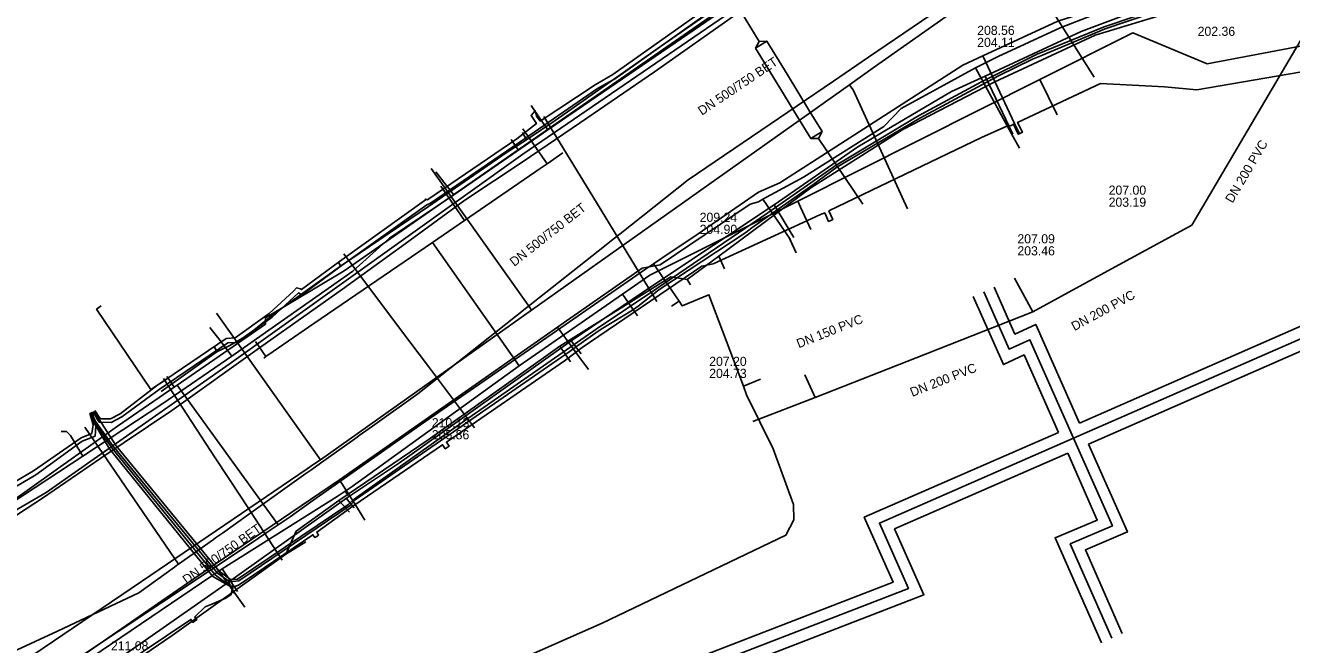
# Model space of a CAD drawing. Extents: x -600309 to -598967, y -1161267 to -1160292.
# Drawn here: x -599534.7 to -599424.1, y -1161167.4 to -1161113.3 of the extents above; entities that cross this region are included whole.
import ezdxf

# ---------------------------------------------------------------- set-up
doc = ezdxf.new("R2010")
doc.units = 0
for name, color, linetype in [('Vrstva 12', 7, 'Continuous'), ('Vrstva 13', 7, 'Continuous'), ('Vrstva 16', 7, 'Continuous'), ('Vrstva 37', 7, 'Continuous'), ('Vrstva 38', 7, 'Continuous'), ('Vrstva 42', 7, 'Continuous'), ('Vrstva 44', 7, 'Continuous'), ('Vrstva 54', 7, 'Continuous'), ('Vrstva 55', 7, 'Continuous'), ('Vrstva 58', 7, 'Continuous'), ('Vrstva 9', 7, 'Continuous')]:
    doc.layers.add(name, color=color, linetype=linetype)

msp = doc.modelspace()

# ---------------------------------------------------------------- linework, layer by layer
at = {"layer": 'Vrstva 12'}
for p, q in [((-599490.53, -1161120.27), (-599489.73, -1161121.44)), ((-599490.53, -1161120.27), (-599489.73, -1161121.44)), ((-599448.44, -1161122.99), (-599447.88, -1161124)), ((-599497.94, -1161127.23), (-599498.84, -1161126.07)), ((-599497.94, -1161127.23), (-599498.84, -1161126.07)), ((-599518.57, -1161139.65), (-599517.69, -1161140.81)), ((-599518.57, -1161139.65), (-599517.69, -1161140.81)), ((-599486.36, -1161142.18), (-599485.53, -1161143.33)), ((-599486.36, -1161142.18), (-599485.53, -1161143.33)), ((-599505.79, -1161155.31), (-599505.04, -1161156.5)), ((-599505.79, -1161155.31), (-599505.04, -1161156.5)), ((-599516.41, -1161162.88), (-599515.53, -1161164.09)), ((-599516.41, -1161162.88), (-599515.53, -1161164.09))]:
    msp.add_line(p, q, dxfattribs=at)
for points in [[(-599400.2, -1161083.33), (-599401.54, -1161083.49), (-599402.01, -1161081.42), (-599407.18, -1161082.57), (-599406.94, -1161083.84), (-599407.3, -1161084.71), (-599410.24, -1161085.6), (-599445.41, -1161092.71), (-599446.65, -1161093.23), (-599465.57, -1161106.03), (-599472.42, -1161110.78), (-599491.12, -1161123.76), (-599491.65, -1161124.13)], [(-599485.96, -1161120.26), (-599473.44, -1161111.7), (-599465.67, -1161106.21), (-599461.85, -1161103.64), (-599457.09, -1161101.01), (-599446.68, -1161094.43), (-599445.53, -1161093.64), (-599434.17, -1161091.28), (-599433.64, -1161091.22)], [(-599402.37, -1161104.43), (-599406.33, -1161104.44), (-599425.32, -1161107.2), (-599440.69, -1161111.67), (-599444.53, -1161112.89), (-599451.08, -1161115.93)], [(-599429.74, -1161108.66), (-599432.58, -1161109.34), (-599437.49, -1161110.8), (-599444.33, -1161113.49), (-599449.75, -1161115.97), (-599451.73, -1161116.97)], [(-599451.08, -1161115.93), (-599452.83, -1161116.74), (-599468.82, -1161127.01)], [(-599451.08, -1161115.93), (-599448.32, -1161121.85)], [(-599451.73, -1161116.97), (-599458.22, -1161120.53), (-599459.73, -1161122.11), (-599466.76, -1161126.52), (-599470.29, -1161128.46)], [(-599451.73, -1161116.97), (-599448.44, -1161122.99)], [(-599488.44, -1161121.95), (-599485.96, -1161120.26)], [(-599489.73, -1161121.44), (-599489.08, -1161122.39)], [(-599497.28, -1161128.08), (-599489.08, -1161122.39)], [(-599489.08, -1161122.39), (-599488.44, -1161121.95)], [(-599448.32, -1161121.85), (-599447.9, -1161122.74)], [(-599492.27, -1161123.24), (-599491.65, -1161124.13)], [(-599448.07, -1161123.67), (-599447.88, -1161124)], [(-599491.65, -1161124.13), (-599506.84, -1161134.7), (-599513.71, -1161138.81), (-599513.72, -1161139.36), (-599521.44, -1161144.7)], [(-599468.82, -1161127.01), (-599470.69, -1161127.85), (-599475.94, -1161131.49), (-599479.11, -1161133.61)], [(-599516.65, -1161142.17), (-599506.1, -1161134.74), (-599502.89, -1161131.87), (-599497.28, -1161128.08)], [(-599497.94, -1161127.23), (-599497.28, -1161128.08)], [(-599470.68, -1161128.67), (-599471.39, -1161128.88), (-599479.26, -1161134.18), (-599480.82, -1161134.48), (-599487.72, -1161139.27)], [(-599470.29, -1161128.46), (-599470.68, -1161128.67)], [(-599470.29, -1161128.46), (-599467.91, -1161131.93)], [(-599468.01, -1161131.79), (-599467.39, -1161133.15)], [(-599467.94, -1161131.94), (-599467.39, -1161133.15)], [(-599479.11, -1161133.61), (-599479.85, -1161134.1)], [(-599479.85, -1161134.1), (-599480.53, -1161134.55), (-599487.94, -1161139.68)], [(-599479.85, -1161134.1), (-599477.6, -1161137.35)], [(-599477.6, -1161137.35), (-599477.34, -1161137.77), (-599475, -1161136.8), (-599471.99, -1161144.8)], [(-599478.27, -1161137.81), (-599477.6, -1161137.35)], [(-599487.94, -1161139.68), (-599500.18, -1161148.15), (-599509.8, -1161154.93), (-599511.57, -1161156.2)], [(-599507.27, -1161152.96), (-599488.22, -1161139.62)], [(-599487.72, -1161139.27), (-599488.22, -1161139.62)], [(-599488.22, -1161139.62), (-599486.36, -1161142.18)], [(-599517.69, -1161140.81), (-599516.65, -1161142.17)], [(-599529.68, -1161150.91), (-599522.68, -1161146.31), (-599516.65, -1161142.17)], [(-599522.33, -1161143.93), (-599522.23, -1161144.08), (-599521.98, -1161144.45), (-599521.7, -1161144.87)], [(-599521.7, -1161144.87), (-599521.44, -1161144.7)], [(-599512.61, -1161156.9), (-599520.53, -1161145.96), (-599521.44, -1161144.7)], [(-599471.99, -1161144.8), (-599470.49, -1161144.17)], [(-599521.7, -1161144.87), (-599526.65, -1161148.29), (-599537.79, -1161156.19), (-599545.87, -1161160.77), (-599553.69, -1161164.87)], [(-599471.99, -1161144.8), (-599471.72, -1161145.54), (-599469.39, -1161150.25), (-599467.61, -1161155.12), (-599467.58, -1161156.47), (-599468.3, -1161157.8), (-599484.33, -1161165.5)], [(-599529.68, -1161150.91), (-599530.75, -1161149.09), (-599531.1, -1161148.74), (-599531.56, -1161148.76)], [(-599560.46, -1161168.89), (-599558.43, -1161168), (-599555.5, -1161166.4), (-599553.67, -1161164.8), (-599552.34, -1161163.64), (-599550.44, -1161162.63), (-599548.47, -1161162.08), (-599544.96, -1161160.64), (-599539.13, -1161157.11), (-599529.68, -1161150.91)], [(-599518.21, -1161160.4), (-599507.27, -1161152.96)], [(-599507.27, -1161152.96), (-599505.79, -1161155.31)], [(-599512.61, -1161156.9), (-599512.69, -1161156.95)], [(-599511.57, -1161156.2), (-599512.61, -1161156.9)], [(-599513.31, -1161157.36), (-599514.8, -1161158.38), (-599542.4, -1161176.7), (-599550.4, -1161181.13), (-599580.66, -1161192.82)], [(-599512.69, -1161156.95), (-599513.31, -1161157.36)], [(-599518.21, -1161160.4), (-599522.78, -1161163.55), (-599532.21, -1161170.06)], [(-599518.21, -1161160.4), (-599516.41, -1161162.88)], [(-599484.33, -1161165.5), (-599498.69, -1161171.84)]]:
    msp.add_lwpolyline(points, dxfattribs=at)
at = {"layer": 'Vrstva 13'}
for points in [[(-599411.72, -1161101.73), (-599414.52, -1161102.31), (-599450.57, -1161109.84), (-599460.65, -1161116.98), (-599462.74, -1161118.46), (-599483.11, -1161132.91), (-599490.49, -1161138.14), (-599508.93, -1161151.21), (-599509.58, -1161151.67), (-599510.09, -1161152.02), (-599523.74, -1161161.3), (-599533.94, -1161168.24), (-599537.02, -1161170.34), (-599537.86, -1161170.91)], [(-599462.74, -1161118.46), (-599462.61, -1161118.64), (-599462.42, -1161118.91), (-599457.66, -1161129.28)], [(-599490.49, -1161138.14), (-599490.65, -1161137.91), (-599499.26, -1161125.77)], [(-599528.08, -1161137.76), (-599528.47, -1161138.06), (-599523.72, -1161145.08), (-599522.23, -1161144.08)], [(-599508.93, -1161151.21), (-599509.06, -1161151.03), (-599518, -1161138.42)]]:
    msp.add_lwpolyline(points, dxfattribs=at)
at = {"layer": 'Vrstva 16'}
for points in [[(-599362.74, -1161135.03), (-599363.49, -1161135.7), (-599365.97, -1161134.6), (-599372.85, -1161131.57), (-599390.62, -1161123.28), (-599395.67, -1161110.31), (-599395.85, -1161109.84), (-599431.51, -1161116.63), (-599437.98, -1161113.92), (-599446.12, -1161118), (-599467.25, -1161128.61), (-599480.16, -1161135.09), (-599482.54, -1161136.74), (-599491.58, -1161143), (-599506.15, -1161153.54), (-599506.77, -1161153.95), (-599507.46, -1161154.42), (-599517.51, -1161160.75), (-599532.48, -1161170.92), (-599540.46, -1161176.34), (-599543.07, -1161174.85), (-599544.19, -1161175.34), (-599546.53, -1161176.37)], [(-599446.12, -1161118), (-599444.59, -1161121.09)], [(-599489.13, -1161125.35), (-599491.24, -1161122.31)], [(-599491.58, -1161143), (-599499.14, -1161132.22), (-599496.34, -1161130.3), (-599489.74, -1161125.78), (-599489.13, -1161125.35), (-599487.77, -1161124.41)], [(-599496.34, -1161130.3), (-599498.42, -1161127.32)], [(-599467.25, -1161128.61), (-599467.01, -1161129.14)], [(-599467.01, -1161129.14), (-599466.11, -1161131.11)], [(-599499.14, -1161132.22), (-599509.51, -1161139.31), (-599513.05, -1161141.76), (-599513.68, -1161142.2), (-599513.87, -1161142.33)], [(-599482.54, -1161136.74), (-599481.23, -1161138.63)], [(-599513.68, -1161142.2), (-599514.6, -1161140.89)], [(-599506.77, -1161153.95), (-599506.5, -1161154.34)], [(-599517.51, -1161160.75), (-599516.17, -1161162.72)]]:
    msp.add_lwpolyline(points, dxfattribs=at)
at = {"layer": 'Vrstva 37'}
msp.add_line((-599443.17, -1161149.33), (-599406.07, -1161133.09), dxfattribs=at)
for points in [[(-599443.17, -1161149.33), (-599446.97, -1161140.73), (-599448.79, -1161141.56), (-599451.01, -1161136.53)], [(-599518.3, -1161197.83), (-599519.62, -1161194.56), (-599505.91, -1161185.53), (-599506.86, -1161183.56), (-599485.6, -1161173.3), (-599457.59, -1161162.47), (-599460.12, -1161156.75), (-599443.17, -1161149.33)], [(-599443.17, -1161149.33), (-599439.78, -1161157), (-599443.46, -1161158.57), (-599439.82, -1161166.81)]]:
    msp.add_lwpolyline(points, dxfattribs=at)
at = {"layer": 'Vrstva 38'}
for p, q in [((-599442.66, -1161148.01), (-599406.47, -1161132.17)), ((-599405.67, -1161134), (-599441.85, -1161149.84))]:
    msp.add_line(p, q, dxfattribs=at)
for points in [[(-599444.49, -1161148.82), (-599447.48, -1161142.06), (-599449.29, -1161142.9), (-599451.93, -1161136.94)], [(-599450.1, -1161136.13), (-599448.28, -1161140.23), (-599446.47, -1161139.39), (-599442.66, -1161148.01)], [(-599519.52, -1161197.48), (-599520.86, -1161194.17), (-599507.19, -1161185.17), (-599508.2, -1161183.1), (-599486, -1161172.39), (-599458.93, -1161161.92), (-599461.44, -1161156.24), (-599444.49, -1161148.82)], [(-599441.85, -1161149.84), (-599438.46, -1161157.52), (-599442.13, -1161159.09), (-599438.91, -1161166.4)], [(-599443.68, -1161150.64), (-599458.8, -1161157.26), (-599456.25, -1161163.03), (-599485.2, -1161174.22), (-599505.52, -1161184.03), (-599504.63, -1161185.88), (-599518.39, -1161194.94), (-599517.37, -1161197.46)], [(-599440.73, -1161167.21), (-599444.78, -1161158.05), (-599441.1, -1161156.48), (-599443.68, -1161150.64)]]:
    msp.add_lwpolyline(points, dxfattribs=at)
at = {"layer": 'Vrstva 42'}
for points in [[(-599424.1, -1161087.89), (-599445.85, -1161092.43), (-599446.21, -1161092.5), (-599447.04, -1161092.79), (-599447.89, -1161093.19), (-599462.64, -1161103.37), (-599465.95, -1161105.69), (-599472.42, -1161110.25), (-599483.16, -1161117.9), (-599484.73, -1161118.79), (-599491.56, -1161123.51), (-599499.23, -1161128.75), (-599499.37, -1161128.84), (-599499.64, -1161128.93), (-599507.03, -1161134.21), (-599510.54, -1161136.82), (-599510.85, -1161136.64), (-599513.15, -1161138.75), (-599516.24, -1161140.96), (-599517.02, -1161141.01), (-599523.02, -1161145.09), (-599526.27, -1161147.46), (-599527.21, -1161147.95)], [(-599472.65, -1161109.92), (-599483.38, -1161117.57), (-599484.95, -1161118.45), (-599489.73, -1161121.63), (-599490.05, -1161121.21), (-599490.17, -1161120.72), (-599490.52, -1161121.14), (-599490.07, -1161121.85), (-599491.78, -1161123.18), (-599499.45, -1161128.42), (-599499.58, -1161128.5), (-599499.76, -1161128.44), (-599499.79, -1161128.54), (-599499.87, -1161128.6), (-599507.27, -1161133.89), (-599510.57, -1161136.35), (-599510.66, -1161136.29), (-599511.01, -1161136.2), (-599511.28, -1161136.5), (-599513.4, -1161138.44), (-599516.38, -1161140.57), (-599517.16, -1161140.62), (-599523.24, -1161144.76), (-599526.41, -1161147.19), (-599527.27, -1161147.64)], [(-599409.32, -1161114.95), (-599432.39, -1161118.89), (-599435.24, -1161118.64), (-599440.8, -1161118.33), (-599448.06, -1161121.74), (-599447.63, -1161122.6), (-599447.81, -1161122.69), (-599447.99, -1161122.78), (-599448.42, -1161121.91), (-599448.61, -1161122), (-599448.99, -1161122.06), (-599451.2, -1161123.05), (-599464.53, -1161129.48), (-599464.19, -1161130.23), (-599464.37, -1161130.31), (-599464.55, -1161130.39), (-599464.89, -1161129.65), (-599465.27, -1161129.79), (-599466.77, -1161130.5), (-599474.64, -1161134.1), (-599475.63, -1161134.29), (-599486.06, -1161141.4), (-599487.54, -1161142.5), (-599497.93, -1161149.68), (-599497.69, -1161150.04), (-599497.86, -1161150.15), (-599498.02, -1161150.26), (-599498.26, -1161149.91), (-599504.83, -1161154.39), (-599506.09, -1161155.26), (-599509.25, -1161157.54), (-599509.08, -1161157.8), (-599509.24, -1161157.91), (-599509.41, -1161158.02), (-599509.58, -1161157.76), (-599514.74, -1161161.26), (-599516.09, -1161162.18)], [(-599528.62, -1161146.91), (-599528.19, -1161147.58), (-599528.08, -1161147.64), (-599527.27, -1161147.64)], [(-599529.07, -1161147.14), (-599528.77, -1161148.17), (-599528.88, -1161148.93)], [(-599529, -1161147.09), (-599528.74, -1161147.91), (-599528.54, -1161148.25), (-599527.34, -1161150.27), (-599518.32, -1161161.41), (-599516.57, -1161162.41), (-599516.74, -1161163.03), (-599517.19, -1161163.3), (-599518.42, -1161163.84)], [(-599528.94, -1161147.07), (-599528.7, -1161147.89), (-599528.53, -1161148.14), (-599527.13, -1161150.16), (-599518.11, -1161161.26), (-599516.86, -1161162.19), (-599516.49, -1161162.31), (-599516.09, -1161162.18)], [(-599528.86, -1161147.06), (-599528.53, -1161148.14), (-599528.53, -1161148.14), (-599528.54, -1161148.25), (-599528.59, -1161149.15)], [(-599528.76, -1161147.01), (-599528.4, -1161147.71), (-599528.24, -1161147.94), (-599527.21, -1161147.95)], [(-599528.88, -1161148.93), (-599529.83, -1161149.3), (-599533.98, -1161152.19), (-599544.87, -1161158.58), (-599548.33, -1161160.64), (-599556.88, -1161165.68), (-599558.63, -1161166.71)], [(-599528.59, -1161149.15), (-599529.72, -1161149.58), (-599533.77, -1161152.53), (-599544.67, -1161158.93), (-599550.8, -1161162.52), (-599558.12, -1161166.88)], [(-599518.42, -1161163.84), (-599519, -1161164.06), (-599519.9, -1161164.94), (-599519.73, -1161165.19), (-599519.89, -1161165.3), (-599520.06, -1161165.42), (-599520.23, -1161165.16), (-599530.87, -1161172.32), (-599532.02, -1161173.15), (-599540.07, -1161178.37)]]:
    msp.add_lwpolyline(points, dxfattribs=at)
at = {"layer": 'Vrstva 44'}
for points in [[(-599528.63, -1161146.98), (-599528.27, -1161147.64), (-599526.76, -1161150), (-599517.76, -1161160.96), (-599516.77, -1161161.69), (-599516.16, -1161161.65), (-599506.44, -1161155.09), (-599505.98, -1161154.66), (-599496.34, -1161147.81), (-599484.85, -1161139.81), (-599479.54, -1161136.26), (-599469.85, -1161129.64), (-599463.88, -1161125.49), (-599456.76, -1161121.21), (-599451.27, -1161118.24), (-599446.33, -1161115.77), (-599440.5, -1161113.4), (-599432.28, -1161110.59), (-599425.38, -1161109.04), (-599421.91, -1161108.39), (-599410.9, -1161106.63), (-599409.16, -1161106.12), (-599408.44, -1161105.99)], [(-599528.95, -1161147.09), (-599528.54, -1161147.9), (-599527.04, -1161150), (-599517.91, -1161161.13), (-599516.83, -1161161.89), (-599516.04, -1161161.78), (-599506.33, -1161155.2), (-599505.88, -1161154.72), (-599487.12, -1161141.73), (-599486.44, -1161141.23), (-599484.88, -1161140.14), (-599484.41, -1161139.8), (-599481.69, -1161138.14), (-599481.19, -1161137.8), (-599479.39, -1161136.38), (-599471.77, -1161131.36), (-599471.26, -1161130.96), (-599469.67, -1161129.83), (-599465.92, -1161127.21), (-599463.83, -1161125.65), (-599456.6, -1161121.36), (-599451.17, -1161118.47), (-599449.72, -1161117.67), (-599446.74, -1161116.21), (-599446.02, -1161115.93), (-599440.42, -1161113.58), (-599432.22, -1161110.77)]]:
    msp.add_lwpolyline(points, dxfattribs=at)
at = {"layer": 'Vrstva 54'}
for points in [[(-599473.39, -1161110.09), (-599470.62, -1161114.66)], [(-599444.85, -1161112.26), (-599441.36, -1161117.79)], [(-599470.94, -1161115.25), (-599469.95, -1161114.64), (-599470.62, -1161114.66), (-599470.94, -1161115.25)], [(-599469.95, -1161114.64), (-599468.18, -1161117.54)], [(-599469.14, -1161118.19), (-599470.94, -1161115.25)], [(-599467.27, -1161121.25), (-599469.14, -1161118.19)], [(-599468.18, -1161117.54), (-599466.3, -1161120.61)], [(-599489.43, -1161121.23), (-599484.83, -1161128.74)], [(-599466.1, -1161123.16), (-599467.27, -1161121.25)], [(-599466.3, -1161120.61), (-599465.11, -1161122.55)], [(-599465.11, -1161122.55), (-599466.1, -1161123.16), (-599465.43, -1161123.14), (-599465.11, -1161122.55)], [(-599461.58, -1161128.89), (-599465.43, -1161123.14)], [(-599484.83, -1161128.74), (-599482.87, -1161131.95)], [(-599482.87, -1161131.95), (-599479.54, -1161137.38)], [(-599501.92, -1161139.83), (-599506.87, -1161133.22)], [(-599499.5, -1161143.06), (-599501.92, -1161139.83)], [(-599495.48, -1161148.44), (-599499.5, -1161143.06)], [(-599518.11, -1161151.05), (-599522.64, -1161144.13)], [(-599515.86, -1161154.49), (-599518.11, -1161151.05)], [(-599512.27, -1161159.98), (-599515.86, -1161154.49)]]:
    msp.add_lwpolyline(points, dxfattribs=at)
at = {"layer": 'Vrstva 55'}
msp.add_lwpolyline([(-599382.55, -1161077.56), (-599382.35, -1161079.4), (-599392.28, -1161081.55), (-599394.22, -1161082.3), (-599401, -1161083.87), (-599407.15, -1161085.04), (-599408.55, -1161085.66), (-599418.1, -1161087.52), (-599418.12, -1161088.72), (-599419.33, -1161089.64), (-599431.55, -1161092.37), (-599441.6, -1161095.26), (-599450.47, -1161098.55), (-599452.51, -1161098.77), (-599452.66, -1161099.54), (-599458.08, -1161102.07), (-599461.51, -1161104.19), (-599465.82, -1161107.06), (-599491.25, -1161124.53), (-599516.89, -1161142.86), (-599532.87, -1161154.08), (-599549.46, -1161163.75)], dxfattribs=at)
at = {"layer": 'Vrstva 58'}
for p, q in [((-599490.94, -1161123.26), (-599491.27, -1161122.63)), ((-599474.14, -1161133.42), (-599473.64, -1161134.54)), ((-599507.16, -1161134.3), (-599507.33, -1161133.99)), ((-599476.9, -1161135.47), (-599476.61, -1161135.92)), ((-599517.98, -1161141.78), (-599518.21, -1161141.28)), ((-599488.03, -1161141.3), (-599487.09, -1161142.67))]:
    msp.add_line(p, q, dxfattribs=at)
for points in [[(-599542.38, -1161160.56), (-599533.2, -1161154.58), (-599528.09, -1161151.08), (-599521.91, -1161146.91), (-599514.24, -1161141.44), (-599507, -1161136.3), (-599501.53, -1161132.34), (-599496.33, -1161128.54), (-599491.32, -1161125.22), (-599486.23, -1161121.75), (-599479.75, -1161117.33), (-599472.87, -1161112.47), (-599467.85, -1161109.01), (-599460.3, -1161104.15), (-599451.98, -1161099.58), (-599444.65, -1161096.4), (-599437.14, -1161094.44), (-599428.15, -1161092.3), (-599420.12, -1161090.75)], [(-599474.14, -1161133.42), (-599466.1, -1161127.47), (-599458.08, -1161122.36), (-599450.1, -1161118.23), (-599441.28, -1161114.12), (-599430.71, -1161110.88), (-599425.82, -1161109.68), (-599417.4, -1161108.09), (-599410.05, -1161107.1), (-599408.41, -1161106.99), (-599406.98, -1161107.71), (-599405.73, -1161108.88), (-599405.33, -1161109.57)], [(-599422.18, -1161108.17), (-599425.47, -1161108.73), (-599426.97, -1161109.05), (-599435.38, -1161111.11), (-599442.51, -1161113.8), (-599450.87, -1161117.7)], [(-599472.65, -1161110.5), (-599479.52, -1161115.31), (-599488.43, -1161121.57)], [(-599450.87, -1161117.7), (-599453.82, -1161119.03), (-599459.64, -1161122.48), (-599461.01, -1161123.3), (-599461.99, -1161123.87), (-599469.31, -1161128.94)], [(-599450.87, -1161117.7), (-599448.46, -1161122.77)], [(-599488.43, -1161121.57), (-599490.94, -1161123.26)], [(-599490.94, -1161123.26), (-599492.7, -1161124.4), (-599499.49, -1161129.08), (-599507.16, -1161134.3)], [(-599469.31, -1161128.94), (-599479.91, -1161135.99), (-599487.02, -1161140.83)], [(-599469.31, -1161128.94), (-599467.99, -1161131.13), (-599467.59, -1161131.79)], [(-599476.9, -1161135.47), (-599474.14, -1161133.42)], [(-599507.16, -1161134.3), (-599512.94, -1161138.43), (-599515.32, -1161140.37), (-599516.84, -1161141.22), (-599517.56, -1161141.57), (-599517.98, -1161141.78)], [(-599488.03, -1161141.3), (-599478.34, -1161135.23), (-599476.9, -1161135.47)], [(-599487.02, -1161140.83), (-599502.01, -1161151.49), (-599506.64, -1161154.58)], [(-599491.78, -1161143.97), (-599488.03, -1161141.3)], [(-599487.02, -1161140.83), (-599486.16, -1161141.97)], [(-599517.98, -1161141.78), (-599522.82, -1161145.25)], [(-599507.33, -1161154.78), (-599499.52, -1161149.48), (-599491.78, -1161143.97)], [(-599506.64, -1161154.58), (-599515.6, -1161160.95), (-599516.95, -1161161.91)], [(-599506.64, -1161154.58), (-599506.57, -1161154.73), (-599505.97, -1161155.42)], [(-599511.96, -1161159.45), (-599511.03, -1161157.44), (-599507.33, -1161154.78)], [(-599506.39, -1161155.79), (-599507.33, -1161154.78)], [(-599510.19, -1161158.39), (-599511.96, -1161159.45)], [(-599521.86, -1161166.57), (-599511.96, -1161159.45)], [(-599516.95, -1161161.91), (-599524.5, -1161167.19), (-599531.86, -1161172.24)], [(-599516.95, -1161161.91), (-599516.42, -1161162.9)], [(-599541.43, -1161179.66), (-599540.06, -1161178.99), (-599521.86, -1161166.57)]]:
    msp.add_lwpolyline(points, dxfattribs=at)
at = {"layer": 'Vrstva 9'}
for p, q in [((-599432.85, -1161130.72), (-599422.8, -1161113.65)), ((-599448.33, -1161135.35), (-599446.73, -1161138.29)), ((-599456.09, -1161141.98), (-599446.73, -1161138.29)), ((-599465.72, -1161145.79), (-599456.09, -1161141.98)), ((-599466.64, -1161143.8), (-599465.72, -1161145.79)), ((-599471.16, -1161147.88), (-599465.72, -1161145.79)), ((-599529.51, -1161148.37), (-599521.33, -1161160.35))]:
    msp.add_line(p, q, dxfattribs=at)
for points in [[(-599476.82, -1161126.76), (-599464.13, -1161118.13), (-599461.06, -1161116.04), (-599456.45, -1161112.91), (-599452.12, -1161109.97)], [(-599500.42, -1161145.47), (-599492.88, -1161139.49), (-599490.89, -1161137.91), (-599484.11, -1161132.54), (-599483.36, -1161131.95), (-599482.76, -1161131.47), (-599476.82, -1161126.76)], [(-599446.73, -1161138.29), (-599439.52, -1161134.36), (-599432.85, -1161130.72)], [(-599524.79, -1161162.85), (-599521.66, -1161160.59), (-599521.48, -1161160.46), (-599521.33, -1161160.35), (-599518.27, -1161158.17), (-599518.09, -1161158.04), (-599517.74, -1161157.8), (-599517.49, -1161157.62), (-599515.22, -1161156), (-599514.99, -1161155.84), (-599510.21, -1161152.43), (-599509.69, -1161152.07), (-599508.93, -1161151.52), (-599508.63, -1161151.31), (-599508.02, -1161150.88), (-599507.74, -1161150.68), (-599505.73, -1161149.25), (-599505.53, -1161149.11), (-599504.66, -1161148.49), (-599504.37, -1161148.28), (-599500.42, -1161145.47)], [(-599555.45, -1161177.23), (-599553.59, -1161176.36), (-599550.79, -1161175.04), (-599547.56, -1161173.53), (-599535.41, -1161167.83), (-599531.89, -1161166.18), (-599524.79, -1161162.85)]]:
    msp.add_lwpolyline(points, dxfattribs=at)

# ---------------------------------------------------------------- texts
at = {"layer": 'Vrstva 12'}
for s, p in [('208.56', (-599451.58, -1161114.1)), ('202.36', (-599432.33, -1161114.18)), ('204.11', (-599451.58, -1161115.15)), ('207.00', (-599440.1, -1161128.06)), ('203.19', (-599440.1, -1161129.11)), ('209.24', (-599475.81, -1161130.43)), ('204.90', (-599475.81, -1161131.48)), ('207.09', (-599448.07, -1161132.31)), ('203.46', (-599448.07, -1161133.36)), ('207.20', (-599474.98, -1161143.02)), ('204.73', (-599474.98, -1161144.07)), ('210.13', (-599499.2, -1161148.38)), ('205.86', (-599499.2, -1161149.43)), ('211.08', (-599527.22, -1161167.87))]:
    msp.add_text(s, height=0.8, dxfattribs=at).set_placement(p)
for s, rotation, p in [('DN 500/750 BET', 33.9191, (-599475.62, -1161121.16)), ('DN 200 PVC', 59.4157, (-599429.29, -1161128.85)), ('DN 500/750 BET', 38.3882, (-599492, -1161134.37)), ('DN 200 PVC', 28.5333, (-599443.09, -1161139.98)), ('DN 150 PVC', 21.6005, (-599467.16, -1161141.48)), ('DN 200 PVC', 21.4859, (-599457.25, -1161145.73)), ('DN 500/750 BET', 35.5234, (-599520.6, -1161162.12))]:
    msp.add_text(s, height=0.8, rotation=rotation, dxfattribs=at).set_placement(p)

doc.saveas('drawing.dxf')
